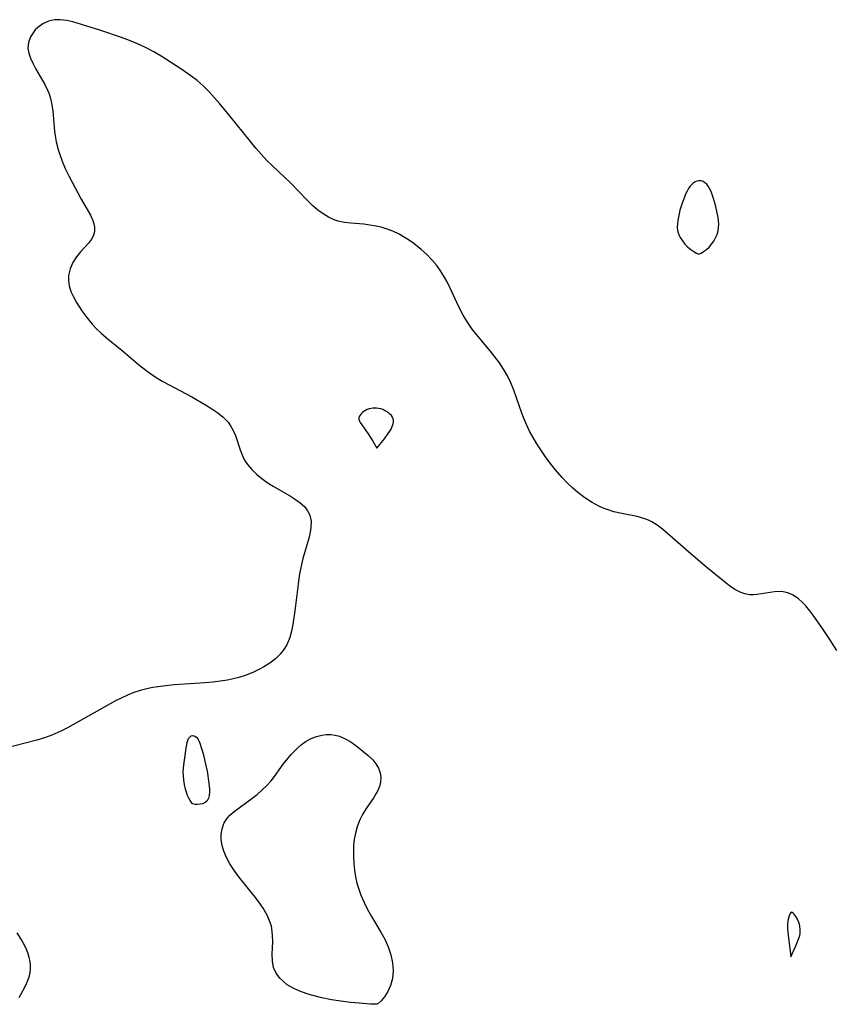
# Model space of a CAD drawing. Header units: metres. Extents: x 1073367 to 1082519, y 1569854 to 1574957.
# Tile 270 of 656: x 1075751 to 1075928, y 1572596 to 1572810. Entities that reach past the tile are written whole.
import ezdxf

# ---------------------------------------------------------------- set-up
doc = ezdxf.new("R2010")
doc.units = ezdxf.units.M
doc.layers.add('CGG_CurvaNivelLidar_v1', color=253, linetype='Continuous', lineweight=30)

msp = doc.modelspace()

# ---------------------------------------------------------------- linework, layer by layer
at = {"layer": 'CGG_CurvaNivelLidar_v1'}
for p, q in [((1075757.1241, 1572809.8872, 68), (1075755.898, 1572809.3109, 68)), ((1075758.4601, 1572810.2025, 68), (1075757.1241, 1572809.8872, 68)), ((1075759.739, 1572810.2293, 68), (1075758.4601, 1572810.2025, 68)), ((1075761.0739, 1572810.057, 68), (1075759.739, 1572810.2293, 68)), ((1075762.4295, 1572809.7498, 68), (1075761.0739, 1572810.057, 68)), ((1075765.2926, 1572808.9177, 68), (1075762.4295, 1572809.7498, 68)), ((1075753.9467, 1572807.6052, 68), (1075753.2533, 1572806.4996, 68)), ((1075754.2953, 1572808.0181, 68), (1075753.9467, 1572807.6052, 68)), ((1075754.8127, 1572808.5236, 68), (1075754.2953, 1572808.0181, 68)), ((1075755.898, 1572809.3109, 68), (1075754.8127, 1572808.5236, 68)), ((1075768.3073, 1572807.9519, 68), (1075765.2926, 1572808.9177, 68)), ((1075773.01, 1572806.3242, 68), (1075768.3073, 1572807.9519, 68)), ((1075753.2533, 1572806.4996, 68), (1075752.8171, 1572805.2974, 68)), ((1075774.7871, 1572805.6682, 68), (1075773.01, 1572806.3242, 68)), ((1075776.54, 1572804.9637, 68), (1075774.7871, 1572805.6682, 68)), ((1075752.8171, 1572805.2974, 68), (1075752.6912, 1572804.0372, 68)), ((1075752.6912, 1572804.0372, 68), (1075752.8562, 1572802.9622, 68)), ((1075778.0774, 1572804.2707, 68), (1075776.54, 1572804.9637, 68)), ((1075780.0216, 1572803.2573, 68), (1075778.0774, 1572804.2707, 68)), ((1075781.6542, 1572802.2905, 68), (1075780.0216, 1572803.2573, 68)), ((1075752.8562, 1572802.9622, 68), (1075753.2224, 1572801.8718, 68)), ((1075753.2224, 1572801.8718, 68), (1075753.7327, 1572800.7663, 68)), ((1075785.9386, 1572799.5334, 68), (1075781.6542, 1572802.2905, 68)), ((1075753.7327, 1572800.7663, 68), (1075754.3371, 1572799.6445, 68)), ((1075754.3371, 1572799.6445, 68), (1075756.3291, 1572796.1277, 68)), ((1075788.0984, 1572798.0512, 68), (1075785.9386, 1572799.5334, 68)), ((1075789.48, 1572796.971, 68), (1075788.0984, 1572798.0512, 68)), ((1075790.8009, 1572795.8115, 68), (1075789.48, 1572796.971, 68)), ((1075756.3291, 1572796.1277, 68), (1075756.9255, 1572794.9149, 68)), ((1075756.9255, 1572794.9149, 68), (1075757.2799, 1572794.0704, 68)), ((1075792.0646, 1572794.5722, 68), (1075790.8009, 1572795.8115, 68)), ((1075757.2799, 1572794.0704, 68), (1075757.5982, 1572793.1141, 68)), ((1075757.5982, 1572793.1141, 68), (1075757.8394, 1572792.0964, 68)), ((1075793.2734, 1572793.2706, 68), (1075792.0646, 1572794.5722, 68)), ((1075794.4312, 1572791.9282, 68), (1075793.2734, 1572793.2706, 68)), ((1075757.8394, 1572792.0964, 68), (1075758.0906, 1572790.4192, 68)), ((1075758.0906, 1572790.4192, 68), (1075758.4983, 1572785.9091, 68)), ((1075796.5363, 1572789.3599, 68), (1075794.4312, 1572791.9282, 68)), ((1075801.0405, 1572783.7268, 68), (1075796.5363, 1572789.3599, 68)), ((1075758.4983, 1572785.9091, 68), (1075758.6862, 1572784.5081, 68)), ((1075758.6862, 1572784.5081, 68), (1075758.8354, 1572783.6802, 68)), ((1075758.8354, 1572783.6802, 68), (1075759.2353, 1572782.0342, 68)), ((1075759.2353, 1572782.0342, 68), (1075759.5211, 1572781.1062, 68)), ((1075802.2113, 1572782.3264, 68), (1075801.0405, 1572783.7268, 68)), ((1075803.4149, 1572780.9601, 68), (1075802.2113, 1572782.3264, 68)), ((1075759.5211, 1572781.1062, 68), (1075760.1211, 1572779.4726, 68)), ((1075804.6544, 1572779.6349, 68), (1075803.4149, 1572780.9601, 68)), ((1075760.1211, 1572779.4726, 68), (1075760.8129, 1572777.8665, 68)), ((1075760.8129, 1572777.8665, 68), (1075761.571, 1572776.2893, 68)), ((1075805.8696, 1572778.4154, 68), (1075804.6544, 1572779.6349, 68)), ((1075809.8043, 1572774.6939, 68), (1075805.8696, 1572778.4154, 68)), ((1075761.571, 1572776.2893, 68), (1075762.2844, 1572774.9087, 68)), ((1075762.2844, 1572774.9087, 68), (1075764.283, 1572771.2206, 68)), ((1075811.451, 1572773.0287, 68), (1075809.8043, 1572774.6939, 68)), ((1075896.2763, 1572773.5044, 68), (1075895.9498, 1572772.9294, 68)), ((1075896.5869, 1572773.9501, 68), (1075896.2763, 1572773.5044, 68)), ((1075896.9263, 1572774.3459, 68), (1075896.5869, 1572773.9501, 68)), ((1075897.293, 1572774.6813, 68), (1075896.9263, 1572774.3459, 68)), ((1075897.6941, 1572774.9495, 68), (1075897.293, 1572774.6813, 68)), ((1075898.1137, 1572775.1315, 68), (1075897.6941, 1572774.9495, 68)), ((1075898.5431, 1572775.2138, 68), (1075898.1137, 1572775.1315, 68)), ((1075898.9942, 1572775.1802, 68), (1075898.5431, 1572775.2138, 68)), ((1075899.4335, 1572775.0336, 68), (1075898.9942, 1572775.1802, 68)), ((1075899.8464, 1572774.7847, 68), (1075899.4335, 1572775.0336, 68)), ((1075900.2272, 1572774.435, 68), (1075899.8464, 1572774.7847, 68)), ((1075900.5673, 1572774.0056, 68), (1075900.2272, 1572774.435, 68)), ((1075900.8675, 1572773.5128, 68), (1075900.5673, 1572774.0056, 68)), ((1075901.1824, 1572772.8422, 68), (1075900.8675, 1572773.5128, 68)), ((1075764.283, 1572771.2206, 68), (1075766.2691, 1572767.6878, 68)), ((1075813.556, 1572770.8223, 68), (1075811.451, 1572773.0287, 68)), ((1075895.3883, 1572771.6638, 68), (1075894.9012, 1572770.3124, 68)), ((1075895.6566, 1572772.3118, 68), (1075895.3883, 1572771.6638, 68)), ((1075895.9498, 1572772.9294, 68), (1075895.6566, 1572772.3118, 68)), ((1075901.6979, 1572771.3592, 68), (1075901.1824, 1572772.8422, 68)), ((1075902.1132, 1572769.9113, 68), (1075901.6979, 1572771.3592, 68)), ((1075814.6257, 1572769.7795, 68), (1075813.556, 1572770.8223, 68)), ((1075815.7121, 1572768.8371, 68), (1075814.6257, 1572769.7795, 68)), ((1075894.9012, 1572770.3124, 68), (1075894.4222, 1572768.7859, 68)), ((1075902.4552, 1572768.5616, 68), (1075902.1132, 1572769.9113, 68)), ((1075766.2691, 1572767.6878, 68), (1075766.7848, 1572766.5399, 68)), ((1075816.8448, 1572767.9942, 68), (1075815.7121, 1572768.8371, 68)), ((1075818.0297, 1572767.2756, 68), (1075816.8448, 1572767.9942, 68)), ((1075819.275, 1572766.7121, 68), (1075818.0297, 1572767.2756, 68)), ((1075894.2179, 1572768.0148, 68), (1075893.936, 1572766.5704, 68)), ((1075894.4222, 1572768.7859, 68), (1075894.2179, 1572768.0148, 68)), ((1075902.7086, 1572767.1801, 68), (1075902.4552, 1572768.5616, 68)), ((1075902.8318, 1572765.7802, 68), (1075902.7086, 1572767.1801, 68)), ((1075766.7848, 1572766.5399, 68), (1075767.0196, 1572765.8025, 68)), ((1075767.0196, 1572765.8025, 68), (1075767.1534, 1572765.0791, 68)), ((1075767.1534, 1572765.0791, 68), (1075767.1377, 1572764.0922, 68)), ((1075820.1534, 1572766.4339, 68), (1075819.275, 1572766.7121, 68)), ((1075821.4887, 1572766.1563, 68), (1075820.1534, 1572766.4339, 68)), ((1075822.8657, 1572765.9839, 68), (1075821.4887, 1572766.1563, 68)), ((1075825.6975, 1572765.7366, 68), (1075822.8657, 1572765.9839, 68)), ((1075827.0373, 1572765.5748, 68), (1075825.6975, 1572765.7366, 68)), ((1075828.3731, 1572765.3448, 68), (1075827.0373, 1572765.5748, 68)), ((1075829.4763, 1572765.0866, 68), (1075828.3731, 1572765.3448, 68)), ((1075830.5627, 1572764.7632, 68), (1075829.4763, 1572765.0866, 68)), ((1075831.9864, 1572764.2235, 68), (1075830.5627, 1572764.7632, 68)), ((1075893.8509, 1572765.8532, 68), (1075893.8128, 1572765.145, 68)), ((1075893.8128, 1572765.145, 68), (1075893.874, 1572764.4077, 68)), ((1075893.936, 1572766.5704, 68), (1075893.8509, 1572765.8532, 68)), ((1075902.7227, 1572764.3228, 68), (1075902.8282, 1572765.0773, 68)), ((1075902.8282, 1572765.0773, 68), (1075902.8318, 1572765.7802, 68)), ((1075766.8634, 1572763.1767, 68), (1075766.5178, 1572762.5333, 68)), ((1075767.1377, 1572764.0922, 68), (1075766.8634, 1572763.1767, 68)), ((1075833.3622, 1572763.5725, 68), (1075831.9864, 1572764.2235, 68)), ((1075834.6815, 1572762.8184, 68), (1075833.3622, 1572763.5725, 68)), ((1075835.623, 1572762.1951, 68), (1075834.6815, 1572762.8184, 68)), ((1075893.874, 1572764.4077, 68), (1075894.0842, 1572763.6326, 68)), ((1075894.0842, 1572763.6326, 68), (1075894.4475, 1572762.8602, 68)), ((1075894.4475, 1572762.8602, 68), (1075894.9354, 1572762.1128, 68)), ((1075901.7552, 1572762.071, 68), (1075902.1727, 1572762.7918, 68)), ((1075902.1727, 1572762.7918, 68), (1075902.4991, 1572763.5391, 68)), ((1075902.4991, 1572763.5391, 68), (1075902.7227, 1572764.3228, 68)), ((1075765.1304, 1572760.8126, 68), (1075764.148, 1572759.7729, 68)), ((1075765.8814, 1572761.6615, 68), (1075765.1304, 1572760.8126, 68)), ((1075766.5178, 1572762.5333, 68), (1075765.8814, 1572761.6615, 68)), ((1075836.5413, 1572761.5351, 68), (1075835.623, 1572762.1951, 68)), ((1075838.181, 1572760.2568, 68), (1075836.5413, 1572761.5351, 68)), ((1075894.9354, 1572762.1128, 68), (1075895.5105, 1572761.4142, 68)), ((1075895.5105, 1572761.4142, 68), (1075896.1351, 1572760.7879, 68)), ((1075896.1351, 1572760.7879, 68), (1075896.7713, 1572760.2554, 68)), ((1075900.1971, 1572760.282, 68), (1075900.7426, 1572760.7958, 68)), ((1075900.7426, 1572760.7958, 68), (1075901.2704, 1572761.3986, 68)), ((1075901.2704, 1572761.3986, 68), (1075901.7552, 1572762.071, 68)), ((1075763.2127, 1572758.6626, 68), (1075762.4284, 1572757.4075, 68)), ((1075764.148, 1572759.7729, 68), (1075763.2127, 1572758.6626, 68)), ((1075839.3745, 1572759.1806, 68), (1075838.181, 1572760.2568, 68)), ((1075840.4977, 1572758.018, 68), (1075839.3745, 1572759.1806, 68)), ((1075896.7713, 1572760.2554, 68), (1075897.4267, 1572759.801, 68)), ((1075897.4267, 1572759.801, 68), (1075897.9796, 1572759.4807, 68)), ((1075897.9796, 1572759.4807, 68), (1075898.5, 1572759.2568, 68)), ((1075898.5, 1572759.2568, 68), (1075898.6484, 1572759.2902, 68)), ((1075898.6484, 1572759.2902, 68), (1075899.029, 1572759.4745, 68)), ((1075899.029, 1572759.4745, 68), (1075899.5693, 1572759.8051, 68)), ((1075899.5693, 1572759.8051, 68), (1075900.1971, 1572760.282, 68)), ((1075762.4284, 1572757.4075, 68), (1075761.8507, 1572756.0446, 68)), ((1075841.54, 1572756.7735, 68), (1075840.4977, 1572758.018, 68)), ((1075842.357, 1572755.6478, 68), (1075841.54, 1572756.7735, 68)), ((1075761.5212, 1572754.6185, 68), (1075761.4755, 1572753.515, 68)), ((1075761.8507, 1572756.0446, 68), (1075761.5212, 1572754.6185, 68)), ((1075843.1075, 1572754.4716, 68), (1075842.357, 1572755.6478, 68)), ((1075843.7927, 1572753.2525, 68), (1075843.1075, 1572754.4716, 68)), ((1075761.4755, 1572753.515, 68), (1075761.6596, 1572752.3247, 68)), ((1075761.6596, 1572752.3247, 68), (1075762.048, 1572751.13, 68)), ((1075844.5474, 1572751.7215, 68), (1075843.7927, 1572753.2525, 68)), ((1075762.048, 1572751.13, 68), (1075762.5928, 1572749.9311, 68)), ((1075762.5928, 1572749.9311, 68), (1075763.2547, 1572748.7282, 68)), ((1075845.911, 1572748.7528, 68), (1075844.5474, 1572751.7215, 68)), ((1075763.2547, 1572748.7282, 68), (1075764.4274, 1572746.8843, 68)), ((1075846.5859, 1572747.3552, 68), (1075845.911, 1572748.7528, 68)), ((1075764.4274, 1572746.8843, 68), (1075765.4732, 1572745.4432, 68)), ((1075765.4732, 1572745.4432, 68), (1075766.6244, 1572744.0486, 68)), ((1075847.299, 1572745.9846, 68), (1075846.5859, 1572747.3552, 68)), ((1075848.2208, 1572744.4164, 68), (1075847.299, 1572745.9846, 68)), ((1075766.6244, 1572744.0486, 68), (1075767.654, 1572742.9572, 68)), ((1075849.2462, 1572742.9535, 68), (1075848.2208, 1572744.4164, 68)), ((1075767.654, 1572742.9572, 68), (1075768.6169, 1572742.043, 68)), ((1075768.6169, 1572742.043, 68), (1075769.7649, 1572741.0414, 68)), ((1075850.187, 1572741.7514, 68), (1075849.2462, 1572742.9535, 68)), ((1075853.1472, 1572738.1991, 68), (1075850.187, 1572741.7514, 68)), ((1075769.7649, 1572741.0414, 68), (1075773.1733, 1572738.26, 68)), ((1075773.1733, 1572738.26, 68), (1075776.7382, 1572735.2199, 68)), ((1075854.1803, 1572736.9086, 68), (1075853.1472, 1572738.1991, 68)), ((1075855.1657, 1572735.5879, 68), (1075854.1803, 1572736.9086, 68)), ((1075776.7382, 1572735.2199, 68), (1075778.5717, 1572733.7775, 68)), ((1075856.0806, 1572734.2265, 68), (1075855.1657, 1572735.5879, 68)), ((1075778.5717, 1572733.7775, 68), (1075780.377, 1572732.5476, 68)), ((1075856.8986, 1572732.8113, 68), (1075856.0806, 1572734.2265, 68)), ((1075857.6415, 1572731.2394, 68), (1075856.8986, 1572732.8113, 68)), ((1075780.377, 1572732.5476, 68), (1075781.8687, 1572731.6476, 68)), ((1075781.8687, 1572731.6476, 68), (1075783.3924, 1572730.7955, 68)), ((1075783.3924, 1572730.7955, 68), (1075788.3176, 1572728.2002, 68)), ((1075858.2802, 1572729.6298, 68), (1075857.6415, 1572731.2394, 68)), ((1075860.0199, 1572724.6751, 68), (1075858.2802, 1572729.6298, 68)), ((1075788.3176, 1572728.2002, 68), (1075791.2649, 1572726.5047, 68)), ((1075791.2649, 1572726.5047, 68), (1075792.6568, 1572725.6396, 68)), ((1075792.6568, 1572725.6396, 68), (1075793.9666, 1572724.7417, 68)), ((1075793.9666, 1572724.7417, 68), (1075795.1569, 1572723.7813, 68)), ((1075824.8732, 1572724.2086, 68.5), (1075824.7034, 1572723.9064, 68.5)), ((1075825.1085, 1572724.4988, 68.5), (1075824.8732, 1572724.2086, 68.5)), ((1075825.3938, 1572724.7738, 68.5), (1075825.1085, 1572724.4988, 68.5)), ((1075825.7186, 1572725.0288, 68.5), (1075825.3938, 1572724.7738, 68.5)), ((1075826.0758, 1572725.257, 68.5), (1075825.7186, 1572725.0288, 68.5)), ((1075826.4612, 1572725.4496, 68.5), (1075826.0758, 1572725.257, 68.5)), ((1075826.84, 1572725.5883, 68.5), (1075826.4612, 1572725.4496, 68.5)), ((1075827.6399, 1572725.7562, 68.5), (1075826.84, 1572725.5883, 68.5)), ((1075828.0506, 1572725.7851, 68.5), (1075827.6399, 1572725.7562, 68.5)), ((1075828.4624, 1572725.7726, 68.5), (1075828.0506, 1572725.7851, 68.5)), ((1075828.9181, 1572725.7059, 68.5), (1075828.4624, 1572725.7726, 68.5)), ((1075829.3668, 1572725.591, 68.5), (1075828.9181, 1572725.7059, 68.5)), ((1075829.8044, 1572725.4358, 68.5), (1075829.3668, 1572725.591, 68.5)), ((1075830.226, 1572725.2442, 68.5), (1075829.8044, 1572725.4358, 68.5)), ((1075830.6416, 1572725.009, 68.5), (1075830.226, 1572725.2442, 68.5)), ((1075831.0289, 1572724.7437, 68.5), (1075830.6416, 1572725.009, 68.5)), ((1075831.3811, 1572724.4536, 68.5), (1075831.0289, 1572724.7437, 68.5)), ((1075831.6877, 1572724.1411, 68.5), (1075831.3811, 1572724.4536, 68.5)), ((1075831.9329, 1572723.8063, 68.5), (1075831.6877, 1572724.1411, 68.5)), ((1075860.3898, 1572723.7162, 68), (1075860.0199, 1572724.6751, 68)), ((1075795.1569, 1572723.7813, 68), (1075796.1824, 1572722.7244, 68)), ((1075796.1824, 1572722.7244, 68), (1075796.7556, 1572721.9367, 68)), ((1075796.7556, 1572721.9367, 68), (1075797.3218, 1572720.8873, 68)), ((1075824.7034, 1572723.9064, 68.5), (1075824.6199, 1572723.5943, 68.5)), ((1075824.6199, 1572723.5943, 68.5), (1075824.6399, 1572723.2744, 68.5)), ((1075824.6399, 1572723.2744, 68.5), (1075824.7459, 1572722.9473, 68.5)), ((1075824.7459, 1572722.9473, 68.5), (1075824.9158, 1572722.6139, 68.5)), ((1075824.9158, 1572722.6139, 68.5), (1075826.6173, 1572720.1749, 68.5)), ((1075831.6191, 1572721.1879, 68.5), (1075831.9559, 1572721.9736, 68.5)), ((1075832.095, 1572723.4467, 68.5), (1075831.9329, 1572723.8063, 68.5)), ((1075831.9559, 1572721.9736, 68.5), (1075832.0704, 1572722.3588, 68.5)), ((1075832.0704, 1572722.3588, 68.5), (1075832.14, 1572722.7358, 68.5)), ((1075832.1533, 1572723.1001, 68.5), (1075832.095, 1572723.4467, 68.5)), ((1075832.14, 1572722.7358, 68.5), (1075832.1533, 1572723.1001, 68.5)), ((1075861.0336, 1572722.2258, 68), (1075860.3898, 1572723.7162, 68)), ((1075861.7466, 1572720.761, 68), (1075861.0336, 1572722.2258, 68)), ((1075797.3218, 1572720.8873, 68), (1075797.7771, 1572719.7726, 68)), ((1075797.7771, 1572719.7726, 68), (1075798.7869, 1572716.7153, 68)), ((1075826.6173, 1572720.1749, 68.5), (1075827.6352, 1572718.5514, 68.5)), ((1075830.1862, 1572719.0957, 68.5), (1075831.0179, 1572720.2113, 68.5)), ((1075831.0179, 1572720.2113, 68.5), (1075831.3704, 1572720.7492, 68.5)), ((1075831.3704, 1572720.7492, 68.5), (1075831.6191, 1572721.1879, 68.5)), ((1075862.487, 1572719.3816, 68), (1075861.7466, 1572720.761, 68)), ((1075827.6352, 1572718.5514, 68.5), (1075828.5, 1572717.0577, 68.5)), ((1075828.5, 1572717.0577, 68.5), (1075830.1862, 1572719.0957, 68.5)), ((1075863.2812, 1572718.0287, 68), (1075862.487, 1572719.3816, 68)), ((1075864.2922, 1572716.4613, 68), (1075863.2812, 1572718.0287, 68)), ((1075798.7869, 1572716.7153, 68), (1075799.3935, 1572715.2125, 68)), ((1075865.3645, 1572714.9327, 68), (1075864.2922, 1572716.4613, 68)), ((1075799.3935, 1572715.2125, 68), (1075799.7882, 1572714.4586, 68)), ((1075799.7882, 1572714.4586, 68), (1075800.0894, 1572713.972, 68)), ((1075800.0894, 1572713.972, 68), (1075800.4438, 1572713.469, 68)), ((1075800.4438, 1572713.469, 68), (1075801.3557, 1572712.3947, 68)), ((1075866.4866, 1572713.4414, 68), (1075865.3645, 1572714.9327, 68)), ((1075867.3675, 1572712.3354, 68), (1075866.4866, 1572713.4414, 68)), ((1075801.3557, 1572712.3947, 68), (1075802.3947, 1572711.3956, 68)), ((1075802.3947, 1572711.3956, 68), (1075803.514, 1572710.4761, 68)), ((1075868.7847, 1572710.6811, 68), (1075867.3675, 1572712.3354, 68)), ((1075803.514, 1572710.4761, 68), (1075804.7065, 1572709.6193, 68)), ((1075804.7065, 1572709.6193, 68), (1075805.9923, 1572708.7988, 68)), ((1075869.8865, 1572709.5231, 68), (1075868.7847, 1572710.6811, 68)), ((1075871.0375, 1572708.4267, 68), (1075869.8865, 1572709.5231, 68)), ((1075805.9923, 1572708.7988, 68), (1075809.7689, 1572706.6096, 68)), ((1075872.2372, 1572707.4, 68), (1075871.0375, 1572708.4267, 68)), ((1075873.745, 1572706.2703, 68), (1075872.2372, 1572707.4, 68)), ((1075809.7689, 1572706.6096, 68), (1075810.8626, 1572705.9183, 68)), ((1075810.8626, 1572705.9183, 68), (1075811.8857, 1572705.1614, 68)), ((1075811.8857, 1572705.1614, 68), (1075812.7755, 1572704.3444, 68)), ((1075875.3124, 1572705.2626, 68), (1075873.745, 1572706.2703, 68)), ((1075876.9303, 1572704.3905, 68), (1075875.3124, 1572705.2626, 68)), ((1075812.7755, 1572704.3444, 68), (1075813.4924, 1572703.4576, 68)), ((1075813.4924, 1572703.4576, 68), (1075813.9885, 1572702.488, 68)), ((1075877.9713, 1572703.9243, 68), (1075876.9303, 1572704.3905, 68)), ((1075878.8002, 1572703.6134, 68), (1075877.9713, 1572703.9243, 68)), ((1075880.0723, 1572703.2284, 68), (1075878.8002, 1572703.6134, 68)), ((1075881.7748, 1572702.8441, 68), (1075880.0723, 1572703.2284, 68)), ((1075885.1466, 1572702.1764, 68), (1075881.7748, 1572702.8441, 68)), ((1075813.9885, 1572702.488, 68), (1075814.2473, 1572701.2071, 68)), ((1075814.2473, 1572701.2071, 68), (1075814.2113, 1572699.8175, 68)), ((1075886.7575, 1572701.7108, 68), (1075885.1466, 1572702.1764, 68)), ((1075887.5612, 1572701.3894, 68), (1075886.7575, 1572701.7108, 68)), ((1075888.2948, 1572701.0217, 68), (1075887.5612, 1572701.3894, 68)), ((1075889.4787, 1572700.2792, 68), (1075888.2948, 1572701.0217, 68)), ((1075814.0533, 1572698.78, 68), (1075813.8109, 1572697.7111, 68)), ((1075814.2113, 1572699.8175, 68), (1075814.0533, 1572698.78, 68)), ((1075890.6183, 1572699.4192, 68), (1075889.4787, 1572700.2792, 68)), ((1075891.7364, 1572698.4804, 68), (1075890.6183, 1572699.4192, 68)), ((1075896.2851, 1572694.4968, 68), (1075891.7364, 1572698.4804, 68)), ((1075813.8109, 1572697.7111, 68), (1075812.4371, 1572693.0781, 68)), ((1075899.9069, 1572691.379, 68), (1075896.2851, 1572694.4968, 68)), ((1075812.4371, 1572693.0781, 68), (1075811.9769, 1572691.1006, 68)), ((1075811.9769, 1572691.1006, 68), (1075811.6643, 1572689.3001, 68)), ((1075904.0996, 1572687.9573, 68), (1075899.9069, 1572691.379, 68)), ((1075811.6643, 1572689.3001, 68), (1075811.4135, 1572687.4687, 68)), ((1075905.2067, 1572687.0969, 68), (1075904.0996, 1572687.9573, 68)), ((1075811.4135, 1572687.4687, 68), (1075810.7259, 1572681.7013, 68)), ((1075906.3235, 1572686.3392, 68), (1075905.2067, 1572687.0969, 68)), ((1075907.4738, 1572685.7373, 68), (1075906.3235, 1572686.3392, 68)), ((1075908.5404, 1572685.3734, 68), (1075907.4738, 1572685.7373, 68)), ((1075914.9966, 1572685.8209, 68), (1075911.2129, 1572685.2028, 68)), ((1075916.4528, 1572685.8534, 68), (1075914.9966, 1572685.8209, 68)), ((1075917.8657, 1572685.5926, 68), (1075916.4528, 1572685.8534, 68)), ((1075919.0539, 1572685.057, 68), (1075917.8657, 1572685.5926, 68)), ((1075908.9162, 1572685.2876, 68), (1075908.5404, 1572685.3734, 68)), ((1075909.5682, 1572685.1905, 68), (1075908.9162, 1572685.2876, 68)), ((1075910.3907, 1572685.1558, 68), (1075909.5682, 1572685.1905, 68)), ((1075911.2129, 1572685.2028, 68), (1075910.3907, 1572685.1558, 68)), ((1075920.1802, 1572684.2778, 68), (1075919.0539, 1572685.057, 68)), ((1075920.9943, 1572683.5634, 68), (1075920.1802, 1572684.2778, 68)), ((1075921.7771, 1572682.7573, 68), (1075920.9943, 1572683.5634, 68)), ((1075810.7259, 1572681.7013, 68), (1075810.2867, 1572678.6962, 68)), ((1075922.6782, 1572681.6824, 68), (1075921.7771, 1572682.7573, 68)), ((1075923.5472, 1572680.5217, 68), (1075922.6782, 1572681.6824, 68)), ((1075925.2611, 1572678.0331, 68), (1075923.5472, 1572680.5217, 68)), ((1075809.9881, 1572677.2538, 68), (1075809.5975, 1572675.8723, 68)), ((1075810.2867, 1572678.6962, 68), (1075809.9881, 1572677.2538, 68)), ((1075926.982, 1572675.4217, 68), (1075925.2611, 1572678.0331, 68)), ((1075809.5975, 1572675.8723, 68), (1075808.9496, 1572674.3034, 68)), ((1075928.5131, 1572673.0466, 68), (1075926.982, 1572675.4217, 68)), ((1075808.311, 1572673.2358, 68), (1075807.5282, 1572672.2708, 68)), ((1075808.9496, 1572674.3034, 68), (1075808.311, 1572673.2358, 68)), ((1075806.4679, 1572671.2516, 68), (1075805.2797, 1572670.3282, 68)), ((1075807.5282, 1572672.2708, 68), (1075806.4679, 1572671.2516, 68)), ((1075801.7053, 1572668.3349, 68), (1075800.152, 1572667.7199, 68)), ((1075803.1904, 1572669.0488, 68), (1075801.7053, 1572668.3349, 68)), ((1075803.9884, 1572669.4952, 68), (1075803.1904, 1572669.0488, 68)), ((1075805.2797, 1572670.3282, 68), (1075803.9884, 1572669.4952, 68)), ((1075794.458, 1572666.3623, 68), (1075792.8505, 1572666.1683, 68)), ((1075796.0474, 1572666.6177, 68), (1075794.458, 1572666.3623, 68)), ((1075797.3062, 1572666.8822, 68), (1075796.0474, 1572666.6177, 68)), ((1075798.5441, 1572667.2032, 68), (1075797.3062, 1572666.8822, 68)), ((1075800.152, 1572667.7199, 68), (1075798.5441, 1572667.2032, 68)), ((1075777.0845, 1572664.3602, 68), (1075775.6773, 1572663.8877, 68)), ((1075778.8321, 1572664.8173, 68), (1075777.0845, 1572664.3602, 68)), ((1075779.8655, 1572665.0177, 68), (1075778.8321, 1572664.8173, 68)), ((1075780.911, 1572665.1796, 68), (1075779.8655, 1572665.0177, 68)), ((1075782.6783, 1572665.3914, 68), (1075780.911, 1572665.1796, 68)), ((1075784.4665, 1572665.5503, 68), (1075782.6783, 1572665.3914, 68)), ((1075791.232, 1572666.014, 68), (1075784.4665, 1572665.5503, 68)), ((1075792.8505, 1572666.1683, 68), (1075791.232, 1572666.014, 68)), ((1075771.7503, 1572662.0729, 68), (1075761.2784, 1572656.2285, 68)), ((1075772.9554, 1572662.7097, 68), (1075771.7503, 1572662.0729, 68)), ((1075774.2998, 1572663.3365, 68), (1075772.9554, 1572662.7097, 68)), ((1075775.6773, 1572663.8877, 68), (1075774.2998, 1572663.3365, 68)), ((1075761.2784, 1572656.2285, 68), (1075759.8223, 1572655.4782, 68)), ((1075754.6174, 1572653.5224, 68), (1075747.5727, 1572651.7073, 68)), ((1075756.2745, 1572654.0264, 68), (1075754.6174, 1572653.5224, 68)), ((1075757.8958, 1572654.6141, 68), (1075756.2745, 1572654.0264, 68)), ((1075759.8223, 1572655.4782, 68), (1075757.8958, 1572654.6141, 68)), ((1075787.304, 1572653.01, 68), (1075787.432, 1572653.4701, 68)), ((1075787.432, 1572653.4701, 68), (1075787.6132, 1572653.8904, 68)), ((1075787.6132, 1572653.8904, 68), (1075787.8485, 1572654.2241, 68)), ((1075787.8485, 1572654.2241, 68), (1075788.1807, 1572654.4693, 68)), ((1075788.1807, 1572654.4693, 68), (1075788.5552, 1572654.5519, 68)), ((1075788.5552, 1572654.5519, 68), (1075788.9397, 1572654.4556, 68)), ((1075788.9397, 1572654.4556, 68), (1075789.3048, 1572654.1988, 68)), ((1075789.3048, 1572654.1988, 68), (1075789.5973, 1572653.8471, 68)), ((1075789.5973, 1572653.8471, 68), (1075789.8529, 1572653.4061, 68)), ((1075789.8529, 1572653.4061, 68), (1075790.0731, 1572652.9043, 68)), ((1075813.1709, 1572653.3224, 68), (1075814.2645, 1572653.9037, 68)), ((1075814.2645, 1572653.9037, 68), (1075815.4055, 1572654.3549, 68)), ((1075815.4055, 1572654.3549, 68), (1075816.5717, 1572654.667, 68)), ((1075816.5717, 1572654.667, 68), (1075817.5488, 1572654.8074, 68)), ((1075817.5488, 1572654.8074, 68), (1075818.5228, 1572654.8144, 68)), ((1075818.5228, 1572654.8144, 68), (1075819.4734, 1572654.672, 68)), ((1075819.4734, 1572654.672, 68), (1075820.4128, 1572654.4007, 68)), ((1075820.4128, 1572654.4007, 68), (1075821.6795, 1572653.8606, 68)), ((1075821.6795, 1572653.8606, 68), (1075822.8978, 1572653.1636, 68)), ((1075786.7624, 1572649.7006, 68), (1075787.0846, 1572651.847, 68)), ((1075787.0846, 1572651.847, 68), (1075787.304, 1572653.01, 68)), ((1075790.0731, 1572652.9043, 68), (1075790.4505, 1572651.768, 68)), ((1075790.4505, 1572651.768, 68), (1075790.8228, 1572650.393, 68)), ((1075809.931, 1572650.453, 68), (1075811.4133, 1572651.9749, 68)), ((1075811.4133, 1572651.9749, 68), (1075812.1483, 1572652.6127, 68)), ((1075812.1483, 1572652.6127, 68), (1075813.1709, 1572653.3224, 68)), ((1075822.8978, 1572653.1636, 68), (1075824.2417, 1572652.1983, 68)), ((1075824.2417, 1572652.1983, 68), (1075825.5213, 1572651.1623, 68)), ((1075786.5789, 1572648.204, 68), (1075786.7624, 1572649.7006, 68)), ((1075790.8228, 1572650.393, 68), (1075791.1661, 1572648.9608, 68)), ((1075808.2033, 1572648.3044, 68), (1075809.1757, 1572649.576, 68)), ((1075809.1757, 1572649.576, 68), (1075809.931, 1572650.453, 68)), ((1075825.5213, 1572651.1623, 68), (1075826.6295, 1572650.2253, 68)), ((1075826.6295, 1572650.2253, 68), (1075827.6361, 1572649.2444, 68)), ((1075827.6361, 1572649.2444, 68), (1075828.3289, 1572648.3744, 68)), ((1075786.4573, 1572646.6841, 68), (1075786.5789, 1572648.204, 68)), ((1075791.1661, 1572648.9608, 68), (1075791.6162, 1572646.7742, 68)), ((1075806.2911, 1572645.6581, 68), (1075808.2033, 1572648.3044, 68)), ((1075828.3289, 1572648.3744, 68), (1075828.877, 1572647.4449, 68)), ((1075828.877, 1572647.4449, 68), (1075829.2509, 1572646.4688, 68)), ((1075786.4699, 1572645.8292, 68), (1075786.4573, 1572646.6841, 68)), ((1075786.5626, 1572644.876, 68), (1075786.4699, 1572645.8292, 68)), ((1075786.7283, 1572643.8915, 68), (1075786.5626, 1572644.876, 68)), ((1075791.6162, 1572646.7742, 68), (1075791.998, 1572644.2249, 68)), ((1075805.5488, 1572644.7269, 68), (1075806.2911, 1572645.6581, 68)), ((1075829.2509, 1572646.4688, 68), (1075829.4207, 1572645.4353, 68)), ((1075829.4207, 1572645.4353, 68), (1075829.36, 1572644.3942, 68)), ((1075786.9552, 1572642.9209, 68), (1075786.7283, 1572643.8915, 68)), ((1075787.1652, 1572642.2075, 68), (1075786.9552, 1572642.9209, 68)), ((1075791.998, 1572644.2249, 68), (1075792.1496, 1572642.9084, 68)), ((1075792.1496, 1572642.9084, 68), (1075792.1811, 1572642.2193, 68)), ((1075802.4871, 1572641.741, 68), (1075803.565, 1572642.6784, 68)), ((1075803.565, 1572642.6784, 68), (1075804.5918, 1572643.6728, 68)), ((1075804.5918, 1572643.6728, 68), (1075805.5488, 1572644.7269, 68)), ((1075829.115, 1572643.4958, 68), (1075828.7275, 1572642.603, 68)), ((1075829.36, 1572644.3942, 68), (1075829.115, 1572643.4958, 68)), ((1075787.3995, 1572641.5496, 68), (1075787.1652, 1572642.2075, 68)), ((1075787.6509, 1572640.9667, 68), (1075787.3995, 1572641.5496, 68)), ((1075787.9454, 1572640.4103, 68), (1075787.6509, 1572640.9667, 68)), ((1075791.949, 1572640.9082, 68), (1075791.6571, 1572640.3727, 68)), ((1075792.1191, 1572641.538, 68), (1075791.949, 1572640.9082, 68)), ((1075792.1811, 1572642.2193, 68), (1075792.1191, 1572641.538, 68)), ((1075797.5081, 1572638.0551, 68), (1075801.3755, 1572640.8599, 68)), ((1075801.3755, 1572640.8599, 68), (1075802.4871, 1572641.741, 68)), ((1075827.8495, 1572641.0882, 68), (1075826.1746, 1572638.6849, 68)), ((1075828.3178, 1572641.845, 68), (1075827.8495, 1572641.0882, 68)), ((1075828.7275, 1572642.603, 68), (1075828.3178, 1572641.845, 68)), ((1075788.2103, 1572639.9964, 68), (1075787.9454, 1572640.4103, 68)), ((1075788.4071, 1572639.7445, 68), (1075788.2103, 1572639.9964, 68)), ((1075788.5, 1572639.6774, 68), (1075788.4071, 1572639.7445, 68)), ((1075789.0129, 1572639.5868, 68), (1075788.5, 1572639.6774, 68)), ((1075789.5182, 1572639.5649, 68), (1075789.0129, 1572639.5868, 68)), ((1075790.1019, 1572639.5994, 68), (1075789.5182, 1572639.5649, 68)), ((1075790.6968, 1572639.723, 68), (1075790.1019, 1572639.5994, 68)), ((1075791.2339, 1572639.9704, 68), (1075790.6968, 1572639.723, 68)), ((1075791.6571, 1572640.3727, 68), (1075791.2339, 1572639.9704, 68)), ((1075826.1746, 1572638.6849, 68), (1075825.3793, 1572637.4009, 68)), ((1075795.2647, 1572635.3944, 68), (1075795.8339, 1572636.3928, 68)), ((1075795.8339, 1572636.3928, 68), (1075796.5946, 1572637.2645, 68)), ((1075796.5946, 1572637.2645, 68), (1075797.5081, 1572638.0551, 68)), ((1075825.3793, 1572637.4009, 68), (1075824.7532, 1572636.1072, 68)), ((1075794.7109, 1572633.1201, 68), (1075794.8924, 1572634.2941, 68)), ((1075794.8924, 1572634.2941, 68), (1075795.2647, 1572635.3944, 68)), ((1075824.2494, 1572634.732, 68), (1075823.8684, 1572633.2934, 68)), ((1075824.7532, 1572636.1072, 68), (1075824.2494, 1572634.732, 68)), ((1075794.7177, 1572631.9114, 68), (1075794.7109, 1572633.1201, 68)), ((1075823.6344, 1572631.9701, 68), (1075823.4912, 1572630.6181, 68)), ((1075823.8684, 1572633.2934, 68), (1075823.6344, 1572631.9701, 68)), ((1075794.8977, 1572630.6774, 68), (1075794.7177, 1572631.9114, 68)), ((1075795.2431, 1572629.4386, 68), (1075794.8977, 1572630.6774, 68)), ((1075823.4912, 1572630.6181, 68), (1075823.4309, 1572629.2465, 68)), ((1075795.823, 1572628.0522, 68), (1075795.2431, 1572629.4386, 68)), ((1075796.5643, 1572626.6856, 68), (1075795.823, 1572628.0522, 68)), ((1075823.4309, 1572629.2465, 68), (1075823.4362, 1572628.2112, 68)), ((1075823.4362, 1572628.2112, 68), (1075823.5089, 1572626.7465, 68)), ((1075797.4268, 1572625.3399, 68), (1075796.5643, 1572626.6856, 68)), ((1075823.5089, 1572626.7465, 68), (1075823.6597, 1572625.2811, 68)), ((1075798.5017, 1572623.8538, 68), (1075797.4268, 1572625.3399, 68)), ((1075801.8301, 1572619.7142, 68), (1075798.5017, 1572623.8538, 68)), ((1075823.6597, 1572625.2811, 68), (1075823.8977, 1572623.8231, 68)), ((1075823.8977, 1572623.8231, 68), (1075824.2035, 1572622.4899, 68)), ((1075824.2035, 1572622.4899, 68), (1075824.5899, 1572621.1738, 68)), ((1075802.7765, 1572618.4792, 68), (1075801.8301, 1572619.7142, 68)), ((1075824.5899, 1572621.1738, 68), (1075825.0548, 1572619.879, 68)), ((1075825.0548, 1572619.879, 68), (1075825.7479, 1572618.2822, 68)), ((1075803.7935, 1572617.0053, 68), (1075802.7765, 1572618.4792, 68)), ((1075804.6648, 1572615.5041, 68), (1075803.7935, 1572617.0053, 68)), ((1075825.7479, 1572618.2822, 68), (1075826.534, 1572616.7188, 68)), ((1075805.2149, 1572614.2986, 68), (1075804.6648, 1572615.5041, 68)), ((1075826.534, 1572616.7188, 68), (1075827.3843, 1572615.1816, 68)), ((1075827.3843, 1572615.1816, 68), (1075829.415, 1572611.7677, 68)), ((1075918.1321, 1572615.3597, 68.5), (1075917.8861, 1572614.3261, 68.5)), ((1075918.3586, 1572615.8764, 68.5), (1075918.1321, 1572615.3597, 68.5)), ((1075918.4913, 1572616.0427, 68.5), (1075918.3586, 1572615.8764, 68.5)), ((1075918.6398, 1572616.1195, 68.5), (1075918.4913, 1572616.0427, 68.5)), ((1075918.8109, 1572616.0866, 68.5), (1075918.6398, 1572616.1195, 68.5)), ((1075918.9963, 1572615.96, 68.5), (1075918.8109, 1572616.0866, 68.5)), ((1075919.1911, 1572615.7637, 68.5), (1075918.9963, 1572615.96, 68.5)), ((1075919.592, 1572615.2311, 68.5), (1075919.1911, 1572615.7637, 68.5)), ((1075919.9717, 1572614.6014, 68.5), (1075919.592, 1572615.2311, 68.5)), ((1075805.6084, 1572613.0716, 68), (1075805.2149, 1572614.2986, 68)), ((1075805.7155, 1572612.5677, 68), (1075805.6084, 1572613.0716, 68)), ((1075917.8861, 1572614.3261, 68.5), (1075917.796, 1572613.2876, 68.5)), ((1075917.796, 1572613.2876, 68.5), (1075917.8121, 1572612.4847, 68.5)), ((1075920.2907, 1572613.9249, 68.5), (1075919.9717, 1572614.6014, 68.5)), ((1075920.4126, 1572613.5684, 68.5), (1075920.2907, 1572613.9249, 68.5)), ((1075920.5062, 1572613.1613, 68.5), (1075920.4126, 1572613.5684, 68.5)), ((1075920.5807, 1572612.322, 68.5), (1075920.5062, 1572613.1613, 68.5)), ((1075751.2503, 1572610.2541, 68.5), (1075750.3517, 1572611.6331, 68.5)), ((1075805.8758, 1572611.1684, 68), (1075805.7155, 1572612.5677, 68)), ((1075805.8968, 1572609.7602, 68), (1075805.8758, 1572611.1684, 68)), ((1075829.415, 1572611.7677, 68), (1075830.2328, 1572610.2763, 68)), ((1075917.8121, 1572612.4847, 68.5), (1075917.9182, 1572611.1813, 68.5)), ((1075917.9182, 1572611.1813, 68.5), (1075918.5, 1572606.4468, 68.5)), ((1075920.1959, 1572610.2677, 68.5), (1075920.4401, 1572611.0752, 68.5)), ((1075920.4401, 1572611.0752, 68.5), (1075920.5202, 1572611.4754, 68.5)), ((1075920.5202, 1572611.4754, 68.5), (1075920.5807, 1572612.322, 68.5)), ((1075752.0888, 1572608.7073, 68.5), (1075751.2503, 1572610.2541, 68.5)), ((1075752.4517, 1572607.8906, 68.5), (1075752.0888, 1572608.7073, 68.5)), ((1075805.7963, 1572606.9877, 68), (1075805.8968, 1572609.7602, 68)), ((1075830.2328, 1572610.2763, 68), (1075830.9647, 1572608.6311, 68)), ((1075830.9647, 1572608.6311, 68), (1075831.5521, 1572606.8885, 68)), ((1075918.5, 1572606.4468, 68.5), (1075919.5895, 1572608.796, 68.5)), ((1075919.5895, 1572608.796, 68.5), (1075920.1959, 1572610.2677, 68.5)), ((1075752.7445, 1572607.0843, 68.5), (1075752.4517, 1572607.8906, 68.5)), ((1075752.9794, 1572606.2626, 68.5), (1075752.7445, 1572607.0843, 68.5)), ((1075753.1515, 1572605.4327, 68.5), (1075752.9794, 1572606.2626, 68.5)), ((1075805.8264, 1572605.519, 68), (1075805.7963, 1572606.9877, 68)), ((1075831.5521, 1572606.8885, 68), (1075831.9331, 1572605.139, 68)), ((1075753.2496, 1572604.6006, 68.5), (1075753.1515, 1572605.4327, 68.5)), ((1075753.2557, 1572603.7718, 68.5), (1075753.2496, 1572604.6006, 68.5)), ((1075806.0709, 1572604.1371, 68), (1075805.8264, 1572605.519, 68)), ((1075806.6213, 1572602.9007, 68), (1075806.0709, 1572604.1371, 68)), ((1075831.9331, 1572605.139, 68), (1075832.0723, 1572603.4063, 68)), ((1075752.7395, 1572601.4868, 68.5), (1075752.9982, 1572602.2763, 68.5)), ((1075752.9982, 1572602.2763, 68.5), (1075753.1662, 1572603.0207, 68.5)), ((1075753.1662, 1572603.0207, 68.5), (1075753.2557, 1572603.7718, 68.5)), ((1075807.4549, 1572601.7792, 68), (1075806.6213, 1572602.9007, 68)), ((1075832.0723, 1572603.4063, 68), (1075831.9326, 1572601.7461, 68)), ((1075751.9373, 1572599.6873, 68.5), (1075752.378, 1572600.6136, 68.5)), ((1075752.378, 1572600.6136, 68.5), (1075752.7395, 1572601.4868, 68.5)), ((1075808.2076, 1572601.043, 68), (1075807.4549, 1572601.7792, 68)), ((1075809.0673, 1572600.3711, 68), (1075808.2076, 1572601.043, 68)), ((1075810.3368, 1572599.6041, 68), (1075809.0673, 1572600.3711, 68)), ((1075831.5174, 1572600.2249, 68), (1075830.9084, 1572598.8787, 68)), ((1075831.9326, 1572601.7461, 68), (1075831.5174, 1572600.2249, 68)), ((1075750.7987, 1572597.5909, 68.5), (1075751.9373, 1572599.6873, 68.5)), ((1075811.9386, 1572598.8952, 68), (1075810.3368, 1572599.6041, 68)), ((1075813.8049, 1572598.2564, 68), (1075811.9386, 1572598.8952, 68)), ((1075814.6082, 1572598.0232, 68), (1075813.8049, 1572598.2564, 68)), ((1075816.6036, 1572597.5238, 68), (1075814.6082, 1572598.0232, 68)), ((1075830.2041, 1572597.7555, 68), (1075829.4556, 1572596.845, 68)), ((1075830.9084, 1572598.8787, 68), (1075830.2041, 1572597.7555, 68)), ((1075818.6572, 1572597.1075, 68), (1075816.6036, 1572597.5238, 68)), ((1075820.6961, 1572596.7796, 68), (1075818.6572, 1572597.1075, 68)), ((1075822.7839, 1572596.5234, 68), (1075820.6961, 1572596.7796, 68)), ((1075824.6792, 1572596.342, 68), (1075822.7839, 1572596.5234, 68)), ((1075827.1361, 1572596.1617, 68), (1075824.6792, 1572596.342, 68)), ((1075828.5, 1572596.1105, 68), (1075827.1361, 1572596.1617, 68)), ((1075828.8475, 1572596.2827, 68), (1075828.5, 1572596.1105, 68)), ((1075829.4556, 1572596.845, 68), (1075828.8475, 1572596.2827, 68))]:
    msp.add_line(p, q, dxfattribs=at)

doc.saveas('drawing.dxf')
